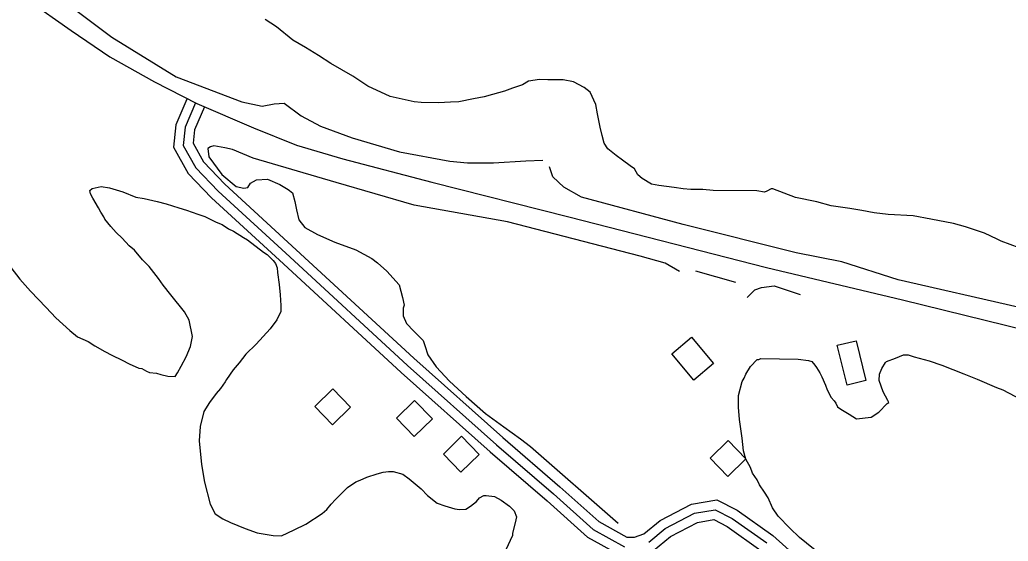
# Model space of a CAD drawing. Extents: x 3192986 to 3230865, y 867483 to 892886.
# Drawn here: x 3210338 to 3211895, y 883657 to 884478 of the extents above; entities that cross this region are included whole.
import ezdxf

# ---------------------------------------------------------------- set-up
doc = ezdxf.new("R2010")
doc.units = 0
for name, color, linetype in [('V-BLDG-OTLN', 7, 'Continuous'), ('V-ROAD-CNTR', 7, 'Continuous'), ('V-SITE-VEGE', 7, 'Continuous'), ('V-TOPO-SHOR', 7, 'Continuous')]:
    doc.layers.add(name, color=color, linetype=linetype)

msp = doc.modelspace()

# ---------------------------------------------------------------- linework, layer by layer
at = {"layer": 'V-BLDG-OTLN'}
for points in [[(3211400, 883910.6), (3211365.3, 883952), (3211396.5, 883978.1), (3211431.1, 883936.7)], [(3211641.4, 883902.6), (3211626.1, 883965.6), (3211655.9, 883972.8), (3211671.2, 883909.8)], [(3210859.5, 883868.2), (3210831.6, 883897), (3210802.9, 883869.1), (3210830.8, 883840.4)], [(3210988.2, 883849.6), (3210960.3, 883878.4), (3210931.6, 883850.5), (3210959.5, 883821.8)], [(3211062, 883793.4), (3211034.2, 883822.1), (3211005.5, 883794.2), (3211033.3, 883765.5)], [(3211482.2, 883786.6), (3211454.3, 883815.3), (3211425.6, 883787.4), (3211453.5, 883758.7)]]:
    msp.add_lwpolyline(points, close=True, dxfattribs=at)
at = {"layer": 'V-ROAD-CNTR'}
for points in [[(3209707.6, 885171), (3209725.4, 885157.7), (3209921.4, 884949.9), (3210076, 884778.8), (3210211.4, 884632.5), (3210290.8, 884557.1), (3210350.6, 884510.6), (3210419.4, 884461.6), (3210480, 884420.1), (3210550.5, 884380.6), (3210617.2, 884346.5), (3210706.7, 884308.3), (3210774.4, 884281.1), (3210847, 884259.5), (3210987.3, 884222.6), (3211203.2, 884168.2), (3211514.7, 884088.2), (3211729, 884037), (3211989.2, 883972.9)], [(3210601.5, 884353.4), (3210584.1, 884312.9), (3210580.5, 884277.5), (3210603.3, 884236.4), (3210640.5, 884197.9), (3210753.5, 884093.7), (3210938.9, 883922.7), (3211079.4, 883797.4), (3211169.2, 883720.2), (3211232.7, 883663), (3211279.4, 883637.3)], [(3210615.3, 884347.4), (3210598.8, 884309.1), (3210595.9, 884280.6), (3210615.4, 884245.4), (3210651, 884208.6), (3210763.7, 884104.7), (3210949, 883933.8), (3211089.3, 883808.7), (3211179.1, 883731.4), (3211241.5, 883675.3), (3211290.9, 883648.1)], [(3210629.1, 884341.5), (3210613.5, 884305.3), (3210611.3, 884283.8), (3210627.6, 884254.4), (3210661.5, 884219.3), (3210773.8, 884115.8), (3210959.1, 883945), (3211099.2, 883820), (3211189, 883742.7), (3211250.2, 883687.6), (3211294.8, 883663.1), (3211306.5, 883663), (3211321.4, 883668.6), (3211346.9, 883689.4), (3211396.4, 883715.3), (3211436.3, 883722.1), (3211468.2, 883705.6), (3211524.4, 883665.8), (3211565.4, 883628.8)], [(3211329, 883655.5), (3211355.1, 883676.8), (3211401.3, 883700.9), (3211433.9, 883706.5), (3211460.4, 883692.7), (3211515, 883654.1)], [(3211314.1, 883633.9), (3211336.5, 883642.3), (3211363.4, 883664.2), (3211406.1, 883686.5), (3211431.5, 883690.8), (3211452.6, 883679.9), (3211505.6, 883642.3), (3211547.5, 883604.5), (3211582.5, 883583.8), (3211637.9, 883544.7), (3211694, 883521.4), (3211760, 883501.8), (3211843.4, 883480.5), (3211911.9, 883466.3), (3211970.3, 883447.4), (3212027, 883428.7), (3212098.6, 883397.9), (3212162, 883368.5), (3212463.3, 883226.5), (3212515, 883206.1), (3212573.2, 883193.5), (3212646.2, 883184.3), (3212729, 883182.7), (3212775.3, 883187.7)]]:
    msp.add_lwpolyline(points, dxfattribs=at)
at = {"layer": 'V-SITE-VEGE'}
for p, q in [((3210742.5, 884467.4), (3210724.8, 884479)), ((3210768.6, 884446.3), (3210742.5, 884467.4)), ((3210788.2, 884434.7), (3210768.6, 884446.3)), ((3210808.8, 884422.2), (3210788.2, 884434.7)), ((3210828.4, 884409.6), (3210808.8, 884422.2)), ((3210863, 884389.4), (3210828.4, 884409.6)), ((3210886.3, 884373.9), (3210863, 884389.4)), ((3210921.9, 884357.4), (3210886.3, 884373.9)), ((3211114.3, 884370.7), (3211102, 884366.1)), ((3211130.4, 884376.1), (3211114.3, 884370.7)), ((3211139.9, 884381.6), (3211130.4, 884376.1)), ((3211156.9, 884384.2), (3211139.9, 884381.6)), ((3211170, 884384), (3211156.9, 884384.2)), ((3211194.5, 884383.7), (3211170, 884384)), ((3211210.5, 884380.6), (3211194.5, 884383.7)), ((3211227.4, 884371.9), (3211210.5, 884380.6)), ((3211236.7, 884364.2), (3211227.4, 884371.9)), ((3210959.4, 884349.3), (3210921.9, 884357.4)), ((3211069.8, 884357.2), (3211052.8, 884353.7)), ((3211083, 884360.8), (3211069.8, 884357.2)), ((3211102, 884366.1), (3211083, 884360.8)), ((3211245.8, 884345.2), (3211236.7, 884364.2)), ((3210970.7, 884348.2), (3210959.4, 884349.3)), ((3210998, 884347.8), (3210970.7, 884348.2)), ((3211016.9, 884348.5), (3210998, 884347.8)), ((3211030.1, 884349.3), (3211016.9, 884348.5)), ((3211052.8, 884353.7), (3211030.1, 884349.3)), ((3211248.4, 884330.1), (3211245.8, 884345.2)), ((3211252.8, 884309.3), (3211248.4, 884330.1)), ((3211255.5, 884296.1), (3211252.8, 884309.3)), ((3211259.1, 884283.8), (3211255.5, 884296.1)), ((3211264.6, 884275.2), (3211259.1, 884283.8)), ((3211277.6, 884264.7), (3211264.6, 884275.2)), ((3211287.9, 884257), (3211277.6, 884264.7)), ((3211300, 884248.3), (3211287.9, 884257)), ((3211306.5, 884243.5), (3211300, 884248.3)), ((3211312.1, 884234), (3211306.5, 884243.5)), ((3211318.6, 884228.3), (3211312.1, 884234)), ((3210452.4, 884212.5), (3210466.6, 884216)), ((3210466.6, 884216), (3210479.8, 884213.9)), ((3211333.5, 884219.6), (3211318.6, 884228.3)), ((3211344.8, 884217.5), (3211333.5, 884219.6)), ((3211369.3, 884214.4), (3211344.8, 884217.5)), ((3210448.6, 884209.7), (3210452.4, 884212.5)), ((3210449.5, 884204), (3210448.6, 884209.7)), ((3210453.1, 884197.4), (3210449.5, 884204)), ((3210479.8, 884213.9), (3210500.4, 884207.1)), ((3210500.4, 884207.1), (3210521, 884199.2)), ((3211383.4, 884212.3), (3211369.3, 884214.4)), ((3211395.6, 884211.2), (3211383.4, 884212.3)), ((3211414.4, 884210.9), (3211395.6, 884211.2)), ((3211430.4, 884209.7), (3211414.4, 884210.9)), ((3211499.2, 884208.7), (3211430.4, 884209.7)), ((3211511.4, 884206.7), (3211499.2, 884208.7)), ((3211515.2, 884208.5), (3211511.4, 884206.7)), ((3211521.9, 884212.2), (3211515.2, 884208.5)), ((3211524.7, 884212.1), (3211521.9, 884212.2)), ((3211560.3, 884198.4), (3211524.7, 884212.1)), ((3210462.3, 884182.2), (3210453.1, 884197.4)), ((3210521, 884199.2), (3210534.2, 884197.1)), ((3210534.2, 884197.1), (3210554.8, 884192.1)), ((3210554.8, 884192.1), (3210568.9, 884188.2)), ((3210568.9, 884188.2), (3210588.6, 884182.2)), ((3211594.1, 884191.4), (3211560.3, 884198.4)), ((3211616.6, 884185.4), (3211594.1, 884191.4)), ((3211645.8, 884181.2), (3211616.6, 884185.4)), ((3210466, 884175.5), (3210462.3, 884182.2)), ((3210470.6, 884167.9), (3210466, 884175.5)), ((3210588.6, 884182.2), (3210600.8, 884178.3)), ((3210600.8, 884178.3), (3210618.6, 884172.4)), ((3210618.6, 884172.4), (3210629.9, 884168.4)), ((3210629.9, 884168.4), (3210647.6, 884159.7)), ((3211664.6, 884178.1), (3211645.8, 884181.2)), ((3211684.3, 884174), (3211664.6, 884178.1)), ((3211706, 884171.8), (3211684.3, 884174)), ((3211745.5, 884169.4), (3211706, 884171.8)), ((3211773.7, 884164.3), (3211745.5, 884169.4)), ((3210472.5, 884164.1), (3210470.6, 884167.9)), ((3210481.7, 884152.7), (3210472.5, 884164.1)), ((3210490.1, 884143.1), (3210481.7, 884152.7)), ((3210647.6, 884159.7), (3210657, 884155.8)), ((3210657, 884155.8), (3210667.3, 884149.1)), ((3211809.4, 884157.2), (3211773.7, 884164.3)), ((3211828.2, 884152.2), (3211809.4, 884157.2)), ((3210499.4, 884134.5), (3210490.1, 884143.1)), ((3210667.3, 884149.1), (3210674.8, 884145.2)), ((3210674.8, 884145.2), (3210690.6, 884135.5)), ((3211858.2, 884142.3), (3211828.2, 884152.2)), ((3211877.8, 884132.6), (3211858.2, 884142.3)), ((3210510.5, 884122.1), (3210499.4, 884134.5)), ((3210518.9, 884115.4), (3210510.5, 884122.1)), ((3210690.6, 884135.5), (3210697.2, 884131.7)), ((3210697.2, 884131.7), (3210722.4, 884112.5)), ((3211884.4, 884129.7), (3211877.8, 884132.6)), ((3211912.5, 884118.9), (3211884.4, 884129.7)), ((3210531.8, 884100.1), (3210518.9, 884115.4)), ((3210722.4, 884112.5), (3210727.9, 884108.6)), ((3210727.9, 884108.6), (3210737.2, 884099.1)), ((3210315.1, 884099.5), (3210338.2, 884069.9)), ((3210542.1, 884089.6), (3210531.8, 884100.1)), ((3210737.2, 884099.1), (3210740.9, 884094.3)), ((3210740.9, 884094.3), (3210743.7, 884087.7)), ((3210556.9, 884070.6), (3210542.1, 884089.6)), ((3210743.7, 884087.7), (3210744.5, 884080.1)), ((3210744.5, 884080.1), (3210747.1, 884061.2)), ((3210338.2, 884069.9), (3210354.9, 884050.8)), ((3210564.2, 884060.1), (3210556.9, 884070.6)), ((3210576.3, 884044.8), (3210564.2, 884060.1)), ((3210747.1, 884061.2), (3210748.7, 884045.2)), ((3210354.9, 884050.8), (3210380, 884025)), ((3210597.6, 884018.2), (3210576.3, 884044.8)), ((3210748.7, 884045.2), (3210749.4, 884028.2)), ((3210749.4, 884028.2), (3210749.3, 884018.8)), ((3210380, 884025), (3210394.8, 884008.8)), ((3210604.9, 884004.9), (3210597.6, 884018.2)), ((3210749.3, 884018.8), (3210743.4, 884005.7)), ((3210394.8, 884008.8), (3210417.2, 883988.7)), ((3210610.2, 883979.3), (3210604.9, 884004.9)), ((3210743.4, 884005.7), (3210732.9, 883991.7)), ((3210417.2, 883988.7), (3210429.3, 883979.1)), ((3210732.9, 883991.7), (3210710.8, 883967.5)), ((3210429.3, 883979.1), (3210446.1, 883971.3)), ((3210446.1, 883971.3), (3210456.4, 883964.6)), ((3210607.1, 883963.4), (3210610.2, 883979.3)), ((3210710.8, 883967.5), (3210694.6, 883951.7)), ((3210456.4, 883964.6), (3210472.3, 883955.9)), ((3210472.3, 883955.9), (3210483.5, 883950.1)), ((3210600.3, 883947.4), (3210607.1, 883963.4)), ((3210694.6, 883951.7), (3210684, 883937.8)), ((3210483.5, 883950.1), (3210499.4, 883942.3)), ((3210499.4, 883942.3), (3210510.6, 883936.5)), ((3210510.6, 883936.5), (3210525.6, 883929.7)), ((3210592.6, 883932.5), (3210600.3, 883947.4)), ((3210684, 883937.8), (3210674.5, 883926.6)), ((3210525.6, 883929.7), (3210530.3, 883928.7)), ((3210530.3, 883928.7), (3210537.8, 883924.8)), ((3210537.8, 883924.8), (3210542.5, 883922.8)), ((3210542.5, 883922.8), (3210553.8, 883921.7)), ((3210553.8, 883921.7), (3210560.3, 883919.7)), ((3210560.3, 883919.7), (3210571.6, 883916.8)), ((3210582.9, 883916.6), (3210586.8, 883922.2)), ((3210586.8, 883922.2), (3210592.6, 883932.5)), ((3210674.5, 883926.6), (3210663.9, 883911.7)), ((3210571.6, 883916.8), (3210582.9, 883916.6)), ((3210661.9, 883907.9), (3210654.3, 883897.7)), ((3210663.9, 883911.7), (3210661.9, 883907.9)), ((3210647.5, 883889.3), (3210637, 883875.3)), ((3210654.3, 883897.7), (3210647.5, 883889.3)), ((3210637, 883875.3), (3210628.3, 883861.3)), ((3210628.3, 883861.3), (3210622.3, 883837.8)), ((3210622.3, 883837.8), (3210621, 883815.2)), ((3210621, 883815.2), (3210624.3, 883777.5)), ((3210624.3, 883777.5), (3210629.5, 883750.1)), ((3210901.1, 883763.2), (3210910.5, 883765.8)), ((3210910.5, 883765.8), (3210919, 883766.7)), ((3210919, 883766.7), (3210926.6, 883766.6)), ((3210926.6, 883766.6), (3210941.6, 883762.6)), ((3210629.5, 883750.1), (3210638.4, 883715.1)), ((3210854.6, 883741.2), (3210867.9, 883750.4)), ((3210867.9, 883750.4), (3210874.5, 883753.2)), ((3210874.5, 883753.2), (3210885, 883757.7)), ((3210885, 883757.7), (3210901.1, 883763.2)), ((3210941.6, 883762.6), (3210951.8, 883754.9)), ((3210951.8, 883754.9), (3210970.5, 883739.5)), ((3210835.5, 883722.6), (3210854.6, 883741.2)), ((3210970.5, 883739.5), (3210980.7, 883729)), ((3210828.8, 883715.2), (3210835.5, 883722.6)), ((3210980.7, 883729), (3210995.6, 883716.6)), ((3211048.3, 883712), (3211057.8, 883719.4)), ((3211057.8, 883719.4), (3211062.6, 883725)), ((3211062.6, 883725), (3211069.2, 883728.7)), ((3211069.2, 883728.7), (3211073, 883728.7)), ((3211073, 883728.7), (3211086.2, 883727.5)), ((3211086.2, 883727.5), (3211096.5, 883721.7)), ((3211096.5, 883721.7), (3211109.5, 883712.1)), ((3210638.4, 883715.1), (3210645.8, 883699.9)), ((3210814.4, 883700.3), (3210822.1, 883706.8)), ((3210822.1, 883706.8), (3210828.8, 883715.2)), ((3210995.6, 883716.6), (3211007.8, 883712.6)), ((3211007.8, 883712.6), (3211023.7, 883707.7)), ((3211023.7, 883707.7), (3211031.2, 883706.6)), ((3211031.2, 883706.6), (3211040.7, 883707.4)), ((3211040.7, 883707.4), (3211048.3, 883712)), ((3211109.5, 883712.1), (3211117, 883704.5)), ((3211117, 883704.5), (3211120.6, 883695)), ((3210645.8, 883699.9), (3210657.9, 883692.2)), ((3210657.9, 883692.2), (3210670.1, 883686.4)), ((3210670.1, 883686.4), (3210693.5, 883676.6)), ((3210788.7, 883683.7), (3210814.4, 883700.3)), ((3211118.6, 883685.6), (3211114.6, 883669.6)), ((3211120.6, 883695), (3211118.6, 883685.6)), ((3210693.5, 883676.6), (3210712.2, 883669.8)), ((3210750.8, 883665.4), (3210770.7, 883674.6)), ((3210770.7, 883674.6), (3210788.7, 883683.7)), ((3210712.2, 883669.8), (3210737.6, 883665.6)), ((3210737.6, 883665.6), (3210750.8, 883665.4)), ((3211114.5, 883665.9), (3211103.8, 883643.4)), ((3211114.6, 883669.6), (3211114.5, 883665.9))]:
    msp.add_line(p, q, dxfattribs=at)
for points in [[(3211533.1, 883696.3), (3211524.1, 883709.3), (3211517, 883725), (3211511.6, 883734.2), (3211503.5, 883745.4), (3211499.9, 883753.7), (3211492.7, 883763.9), (3211489.2, 883773.1), (3211482, 883786.1), (3211478.5, 883799), (3211476.1, 883819.2), (3211471.9, 883848.7), (3211470.3, 883868), (3211470.6, 883886.4), (3211476.4, 883908.3), (3211479.3, 883913.8), (3211482.1, 883920.2), (3211489.6, 883932), (3211499.9, 883942.9), (3211502.6, 883942.9), (3211505.4, 883944.7), (3211564.2, 883943.8), (3211580.7, 883941.7), (3211586.2, 883939.8), (3211590.7, 883934.3), (3211593.4, 883930.5), (3211598.8, 883922.2), (3211601.5, 883915.7), (3211607.7, 883902.8), (3211610.3, 883895.4), (3211616.6, 883883.4), (3211621.1, 883877.8), (3211623.8, 883874.1), (3211626.5, 883868.5), (3211631.9, 883864.8), (3211644.7, 883857.2), (3211656.5, 883849.7), (3211679.5, 883852.1), (3211691.6, 883860.2), (3211704.6, 883873.8), (3211707.4, 883875.6), (3211705.6, 883878.4), (3211698.5, 883892.3), (3211692.3, 883909.8), (3211692.4, 883919.9), (3211696.2, 883929.1), (3211701.9, 883938.2), (3211703.8, 883940), (3211717.6, 883945.3), (3211730.5, 883950.6), (3211737.9, 883950.5), (3211747, 883947.6), (3211770.8, 883940.9), (3211790.9, 883934.1), (3211825.6, 883920.8), (3211846.6, 883912.2), (3211876.8, 883898.9), (3211886.8, 883895.1), (3211916, 883880)], [(3211909.8, 883512.7), (3211882.3, 883519.5), (3211863.1, 883523.4), (3211844.8, 883530.1), (3211816.5, 883538.8), (3211800.9, 883542.7), (3211780.8, 883548.5), (3211749.8, 883560.9), (3211735.1, 883565.7), (3211714.1, 883574.3), (3211700.5, 883581.8), (3211673.1, 883594.1), (3211656.7, 883603.6), (3211632.1, 883616.8), (3211616.6, 883624.3), (3211595.6, 883639.3), (3211588.4, 883645), (3211566.6, 883662.7), (3211551.2, 883677.6), (3211533.1, 883696.3)]]:
    msp.add_lwpolyline(points, dxfattribs=at)
at = {"layer": 'V-TOPO-SHOR'}
msp.add_line((3211402.5, 884082.9), (3211465.9, 884065), dxfattribs=at)
for points in [[(3209845.6, 885075.7), (3210176.1, 884723.3), (3210275, 884624.6), (3210359.7, 884544.3), (3210483.5, 884451), (3210584.7, 884388.8), (3210688.3, 884349.3), (3210720.2, 884342.5), (3210739, 884345.9), (3210754.5, 884347.3), (3210781.4, 884327.2), (3210811.8, 884311), (3210861.8, 884292.3), (3210936.4, 884270.2), (3211015.9, 884255.6)], [(3211377.3, 884081.8), (3211355, 884095.2), (3211315.3, 884106.2), (3211106.5, 884159.9), (3210959.7, 884186.5), (3210836.9, 884222.2), (3210706.1, 884260.6), (3210673.1, 884274.1), (3210661.2, 884276.9), (3210644, 884279.7), (3210638.7, 884278.4), (3210634.7, 884275.8), (3210635.9, 884262.6), (3210656.8, 884234.5), (3210679.2, 884215.8), (3210691.1, 884213), (3210697.7, 884214.3), (3210701.8, 884220.9), (3210711.1, 884226.1), (3210728.3, 884227.2), (3210748.1, 884219.1), (3210761.3, 884211), (3210767.8, 884205.6), (3210771.7, 884192.3), (3210774.2, 884179.1), (3210778, 884163.1), (3210787.2, 884151.1), (3210807, 884140.3), (3210834.7, 884128.1), (3210867.6, 884115.9), (3210892.7, 884102.4), (3210901.9, 884095.7), (3210916.3, 884082.3), (3210936, 884060.9), (3210941.1, 884041), (3210943.6, 884029), (3210942.3, 884023.8), (3210942.1, 884011.8), (3210947.3, 883999.9), (3210959.1, 883987.8), (3210973.6, 883973.1), (3210976.1, 883965.1), (3210981.3, 883950.5), (3210994.4, 883931.8), (3211015.3, 883909.1), (3211041.6, 883885), (3211071.8, 883858.2), (3211100.7, 883836.8), (3211127, 883817.9), (3211142.8, 883805.9), (3211280.7, 883685.3)], [(3211015.9, 884255.6), (3211043.7, 884252.9), (3211084.6, 884253.2), (3211135.6, 884256.1), (3211162.3, 884257.1)], [(3212310.4, 883925), (3212072.1, 883985), (3212008.4, 884004.5), (3211984.5, 884026), (3211976.5, 884037.3), (3211932.9, 884025.9), (3211910.7, 884025.7), (3211721.8, 884068.9), (3211633.1, 884096.9), (3211561.3, 884111.4), (3211383.1, 884155.7), (3211222.9, 884198.7), (3211195.5, 884214.8), (3211178.2, 884230.9), (3211172.7, 884246.9)], [(3211484.3, 884041), (3211496.3, 884052.8), (3211506.9, 884056.7), (3211526.8, 884059.1), (3211567.8, 884045.5)]]:
    msp.add_lwpolyline(points, dxfattribs=at)

doc.saveas('drawing.dxf')
